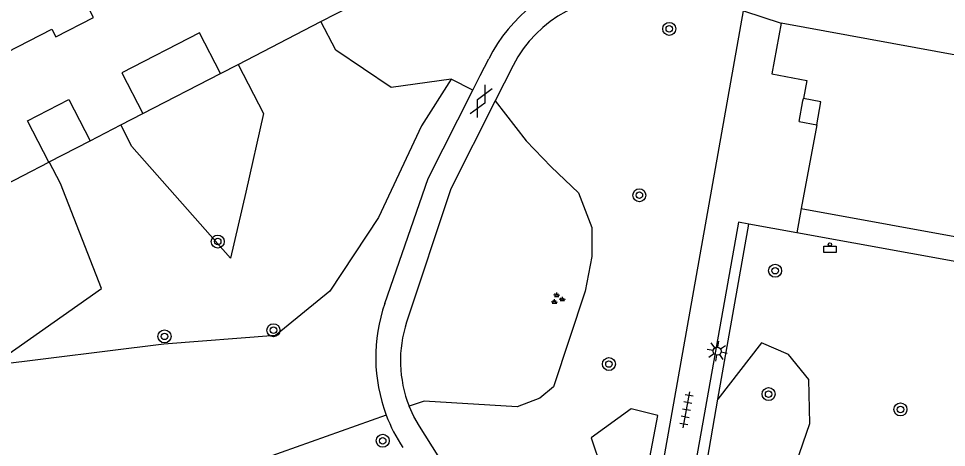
# Model space of a CAD drawing. Extents: x 132999 to 136000, y 398499 to 400501.
# Drawn here: x 133123.3 to 133180.4, y 400077.8 to 400104.1 of the extents above; entities that cross this region are included whole.
import ezdxf

# ---------------------------------------------------------------- set-up
doc = ezdxf.new("R2010")
doc.units = 0
for name, color, linetype in [('gg-afsc-muur', 7, 'Continuous'), ('gg-bbg-bijgebouw', 7, 'Continuous'), ('gg-bbg-gedigitaliseerde bebouwing', 7, 'Continuous'), ('gg-bbg-gedigitaliseerde bijgebouw', 7, 'Continuous'), ('gg-bbg-hoofdgebouw', 7, 'Continuous'), ('gg-bbg-luifel en loopbrug', 7, 'Continuous'), ('gg-bbg-toegangstrap', 7, 'Continuous'), ('gg-knt-verharding', 7, 'Continuous'), ('gt-grn-groengrens', 7, 'Continuous'), ('gt-grn-weggrens', 7, 'Continuous'), ('gt-symb-afvalbak', 7, 'Continuous'), ('gt-symb-boom', 7, 'Continuous'), ('gt-symb-gesloten verharding', 7, 'Continuous'), ('gt-symb-groenvak', 7, 'Continuous'), ('gt-symb-lichtmast', 7, 'Continuous'), ('gt-symb-tegel verharding', 7, 'Continuous')]:
    doc.layers.add(name, color=color, linetype=linetype)

# ---------------------------------------------------------------- blocks, each defined once
blk = doc.blocks.new('gt0-BOOM')
at = {"layer": 'gt-symb-boom'}
for radius in [0.4, 0.2]:
    blk.add_circle((0, 0), radius, dxfattribs=at)
blk = doc.blocks.new('gt0-ABAK')
at = {"layer": 'gt-symb-afvalbak'}
blk.add_lwpolyline([(0.375, -0.5), (-0.375, -0.5), (-0.375, -0.1), (0.375, -0.1)], close=True, dxfattribs=at)
blk.add_circle((0, 0), 0.1, dxfattribs=at)
blk = doc.blocks.new('gt0-GESVH1')
at = {"layer": 'gt-symb-gesloten verharding'}
for p, q in [((-0.992, -0.261), (0.008, 0.239)), ((0.008, -0.261), (-0.992, 0.239)), ((0.008, 0.239), (1.008, -0.261)), ((1.008, 0.239), (0.008, -0.261))]:
    blk.add_line(p, q, dxfattribs=at)
blk = doc.blocks.new('gt0-TEG1')
at = {"layer": 'gt-symb-tegel verharding'}
for p, q in [((-1.125, 0), (1.125, 0)), ((-0.9, -0.25), (-0.9, 0.25)), ((-0.45, -0.25), (-0.45, 0.25)), ((0, -0.25), (0, 0.25)), ((0.45, -0.25), (0.45, 0.25)), ((0.9, -0.25), (0.9, 0.25))]:
    blk.add_line(p, q, dxfattribs=at)
blk = doc.blocks.new('gt0-LMAST')
at = {"layer": 'gt-symb-lichtmast'}
for p, q in [((-0.005, 0.246), (-0.005, 0.621)), ((-0.182, 0.173), (-0.447, 0.438)), ((0.172, 0.173), (0.437, 0.438)), ((-0.255, -0.004), (-0.63, -0.004)), ((-0.182, -0.181), (-0.447, -0.446)), ((-0.005, -0.254), (-0.005, -0.629)), ((0.437, -0.446), (0.172, -0.181)), ((0.245, -0.004), (0.62, -0.004))]:
    blk.add_line(p, q, dxfattribs=at)
blk.add_circle((-0.005, -0.004), 0.25, dxfattribs=at)
blk = doc.blocks.new('gt0-GRVAK')
at = {"layer": 'gt-symb-groenvak'}
for p, q in [((-0.11, 0.189), (-0.228, 0.24)), ((-0.182, 0.153), (0.088, 0.153)), ((-0.091, 0.211), (-0.156, 0.322)), ((-0.047, 0.214), (-0.047, 0.393)), ((-0.004, 0.211), (0.061, 0.322)), ((0.015, 0.189), (0.133, 0.24)), ((0.262, -0.052), (0.197, 0.059)), ((0.305, -0.049), (0.305, 0.13)), ((0.349, -0.052), (0.414, 0.059)), ((-0.245, -0.228), (-0.363, -0.177)), ((-0.318, -0.264), (-0.047, -0.264)), ((-0.226, -0.206), (-0.291, -0.095)), ((-0.183, -0.203), (-0.183, -0.024)), ((-0.139, -0.206), (-0.074, -0.095)), ((-0.12, -0.228), (-0.002, -0.177)), ((0.243, -0.074), (0.125, -0.023)), ((0.17, -0.11), (0.441, -0.11)), ((0.368, -0.074), (0.486, -0.023))]:
    blk.add_line(p, q, dxfattribs=at)

msp = doc.modelspace()

# ---------------------------------------------------------------- linework, layer by layer
at = {"layer": 'gg-afsc-muur'}
for p, q in [((133141.921, 400103.965), (133145.51, 400105.82)), ((133136.82, 400101.328), (133141.921, 400103.965)), ((133135.748, 400100.774), (133136.82, 400101.328)), ((133129.61, 400097.601), (133130.971, 400098.304)), ((133127.727, 400096.628), (133129.61, 400097.601)), ((133119.376, 400092.311), (133125.19, 400095.316))]:
    msp.add_line(p, q, dxfattribs=at)
at = {"layer": 'gg-bbg-bijgebouw'}
for p, q in [((133125.205, 400095.324), (133127.727, 400096.628)), ((133125.19, 400095.316), (133125.205, 400095.324))]:
    msp.add_line(p, q, dxfattribs=at)
at = {"layer": 'gg-bbg-gedigitaliseerde bebouwing'}
msp.add_lwpolyline([(133121.889, 400101.707), (133125.377, 400103.492), (133125.619, 400103.024), (133127.923, 400104.203), (133126.679, 400106.611)], dxfattribs=at)
at = {"layer": 'gg-bbg-gedigitaliseerde bijgebouw'}
msp.add_lwpolyline([(133125.19, 400095.316), (133123.879, 400097.853), (133126.416, 400099.164), (133127.727, 400096.628)], dxfattribs=at)
at = {"layer": 'gg-bbg-hoofdgebouw'}
for p, q in [((133171.792, 400100.345), (133171.583, 400099.231)), ((133172.404, 400097.614), (133171.45, 400092.46))]:
    msp.add_line(p, q, dxfattribs=at)
for points in [[(133170.22, 400103.86), (133169.64, 400100.75), (133171.792, 400100.345)], [(133247.43, 400013.87), (133259.32, 400079.33), (133255.54, 400080), (133257.17, 400088.98), (133255.76, 400089.23), (133256.29, 400092.07), (133244.55, 400094.18), (133243.85, 400090.38), (133170.22, 400103.86)], [(133172.404, 400097.614), (133172.666, 400099.027), (133171.583, 400099.231)], [(133171.45, 400092.46), (133242.23, 400079.56), (133242.7, 400082.11), (133248.5, 400081.05), (133237.24, 400019.32), (133242.41, 400018.41), (133242.21, 400017.33), (133244.78, 400016.85), (133244.33, 400014.45), (133247.43, 400013.87)]]:
    msp.add_lwpolyline(points, dxfattribs=at)
at = {"layer": 'gg-bbg-luifel en loopbrug'}
msp.add_line((133130.971, 400098.304), (133135.748, 400100.774), dxfattribs=at)
msp.add_lwpolyline([(133135.748, 400100.774), (133134.46, 400103.267), (133129.682, 400100.798), (133130.971, 400098.304)], dxfattribs=at)
at = {"layer": 'gg-bbg-toegangstrap'}
msp.add_line((133171.317, 400097.818), (133172.404, 400097.614), dxfattribs=at)
msp.add_lwpolyline([(133171.317, 400097.818), (133171.554, 400099.079), (133171.583, 400099.231)], dxfattribs=at)
at = {"layer": 'gg-knt-verharding'}
for p, q in [((133160.88, 400065.05), (133167.9, 400104.63)), ((133151.716, 400100.638), (133152.236, 400101.667)), ((133153.73, 400101.25), (133152.632, 400099.079)), ((133151.26, 400099.737), (133151.716, 400100.638)), ((133167.6, 400091.62), (133161.932, 400060.003)), ((133168.23, 400091.505), (133167.6, 400091.62)), ((133171.188, 400090.966), (133168.23, 400091.505)), ((133185.195, 400088.415), (133171.188, 400090.966))]:
    msp.add_line(p, q, dxfattribs=at)
for points in [[(133145.847, 400086.628), (133148.51, 400094.3), (133151.26, 400099.737)], [(133152.632, 400099.079), (133149.9, 400093.68), (133147.188, 400085.478)], [(133150.62, 400074.88), (133147.97, 400079.079), (133147.63, 400079.677), (133147.347, 400080.301)]]:
    msp.add_lwpolyline(points, dxfattribs=at)
for centre, radius, start, end in [((133161.029, 400097.217), 9.855, 102.8807, 153.1585), ((133160.627, 400097.759), 7.73, 82.795, 153.1547), ((133155.395, 400083.314), 10.107, 160.8576, 200.6098), ((133154.36, 400083.107), 7.554, 161.7097, 201.8087), ((133155.376, 400083.302), 10.085, 200.5884, 213.3852)]:
    msp.add_arc(centre, radius, start, end, dxfattribs=at)
at = {"layer": 'gt-grn-groengrens'}
for p, q in [((133151.26, 400099.737), (133149.921, 400100.416)), ((133166.323, 400080.739), (133168.23, 400091.505)), ((133164.548, 400070.574), (133166.323, 400080.739))]:
    msp.add_line(p, q, dxfattribs=at)
for points in [[(133149.921, 400100.416), (133146.245, 400099.913), (133142.829, 400102.209), (133141.921, 400103.965)], [(133136.82, 400101.328), (133138.385, 400098.3), (133137.304, 400093.472), (133136.364, 400089.417), (133130.299, 400096.268), (133129.61, 400097.601)], [(133149.921, 400100.416), (133148.101, 400097.555), (133145.458, 400091.902), (133142.467, 400087.379), (133139.133, 400084.653), (133132.252, 400084.113), (133121.687, 400082.796)], [(133152.632, 400099.079), (133154.54, 400096.632), (133156.073, 400095.03), (133157.746, 400093.428), (133158.583, 400091.292), (133158.583, 400089.512), (133158.164, 400087.375), (133156.213, 400081.501), (133155.376, 400080.789), (133153.982, 400080.255), (133148.266, 400080.611), (133147.347, 400080.301)], [(133121.687, 400082.796), (133128.421, 400087.55), (133125.894, 400093.991), (133125.205, 400095.324)], [(133164.548, 400070.574), (133166.058, 400069.297), (133167.855, 400068.941), (133169.574, 400070.939), (133169.926, 400073.848), (133171.133, 400076.792), (133171.989, 400079.242), (133171.925, 400081.942), (133170.666, 400083.484), (133169.005, 400084.204), (133166.323, 400080.739)], [(133162.636, 400079.73), (133160.994, 400080.146), (133158.529, 400078.357), (133159.18, 400076.475), (133160.159, 400075.491), (133161.738, 400074.992), (133162.636, 400079.73)], [(133145.935, 400079.756), (133138.554, 400077.129), (133134.046, 400074.768), (133129.884, 400070.044), (133130.296, 400066.162)]]:
    msp.add_lwpolyline(points, dxfattribs=at)
at = {"layer": 'gt-grn-weggrens'}
for p, q in [((133167.9, 400104.63), (133170.22, 400103.86)), ((133171.45, 400092.46), (133171.188, 400090.966))]:
    msp.add_line(p, q, dxfattribs=at)

# ---------------------------------------------------------------- block references
at = {"layer": 'gt-symb-afvalbak'}
msp.add_blockref('gt0-ABAK', (133173.215, 400090.253), dxfattribs=at)
at = {"layer": 'gt-symb-boom'}
for p, rotation in [((133163.338, 400103.513), 79.80279442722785), ((133161.497, 400093.277), 79.80279442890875), ((133159.629, 400082.893), 79.80279442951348)]:
    msp.add_blockref('gt0-BOOM', p, dxfattribs=dict(at, rotation=rotation))
for p in [(133135.571, 400090.427), (133169.848, 400088.634), (133132.299, 400084.597), (133138.997, 400084.975), (133169.447, 400081.044), (133177.552, 400080.103), (133145.715, 400078.175)]:
    msp.add_blockref('gt0-BOOM', p, dxfattribs=at)
at = {"layer": 'gt-symb-gesloten verharding', "rotation": -116.82140642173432}
msp.add_blockref('gt0-GESVH1', (133151.779, 400099.061), dxfattribs=at)
at = {"layer": 'gt-symb-groenvak'}
msp.add_blockref('gt0-GRVAK', (133156.462, 400086.904), dxfattribs=at)
at = {"layer": 'gt-symb-lichtmast', "rotation": -100.14079314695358}
msp.add_blockref('gt0-LMAST', (133166.284, 400083.678), dxfattribs=at)
at = {"layer": 'gt-symb-tegel verharding', "rotation": 79.85920685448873}
msp.add_blockref('gt0-TEG1', (133164.397, 400080.078), dxfattribs=at)

doc.saveas('drawing.dxf')
